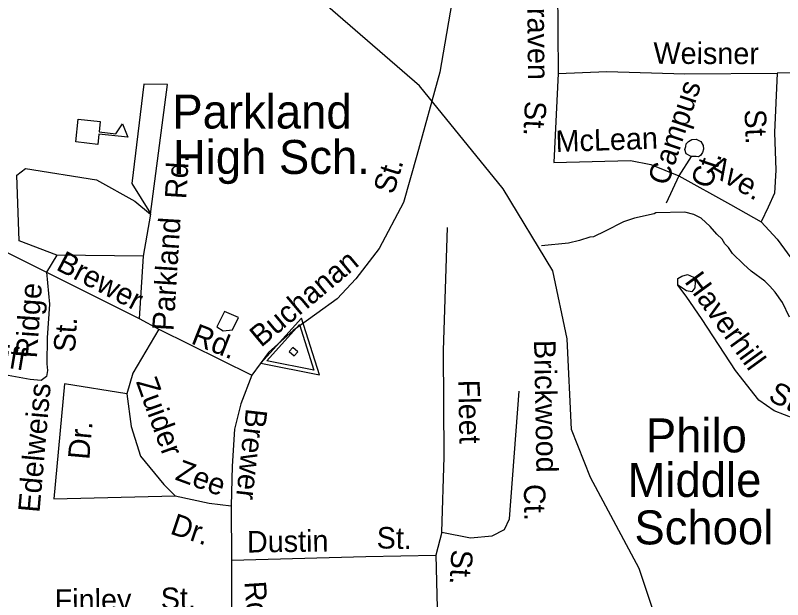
# Model space of a CAD drawing. Extents: x 1553981 to 1780076, y 812965 to 996873.
# Drawn here: x 1632965.2 to 1633388.9, y 846130.3 to 846452.8 of the extents above; entities that cross this region are included whole.
import ezdxf

# ---------------------------------------------------------------- set-up
doc = ezdxf.new("R2010")
doc.units = 0
for name, color, linetype in [('Exist Aviation Coast Guard Station CELL', 7, 'Continuous'), ('Exist Cultural Educational Facility High Label', 7, 'Continuous'), ('Exist Cultural Hospital CELL', 7, 'Continuous'), ('Exist Hydrographic Creek Single Shore', 7, 'Continuous'), ('Exist Hydrographic Misc Water Feature', 7, 'Continuous'), ('Exist Road Non-System Type 51 Label', 7, 'Continuous'), ('Map Preparation Border County Name Lower Right Label', 7, 'Continuous')]:
    doc.layers.add(name, color=color, linetype=linetype)

msp = doc.modelspace()

# ---------------------------------------------------------------- linework, layer by layer
at = {"layer": 'Exist Aviation Coast Guard Station CELL'}
msp.add_lwpolyline([(1632999.92, 846395.55), (1633012.09, 846394.19), (1633011.45, 846388.47), (1633020.77, 846387.43), (1633024.44, 846392.94), (1633027.28, 846385.49), (1633011.31, 846387.28), (1633010.67, 846381.56), (1632998.51, 846382.92)], close=True, dxfattribs=at)
at = {"layer": 'Exist Cultural Hospital CELL'}
for points in [[(1633100.83, 846260.77), (1633133.04, 846254.37), (1633123.15, 846285.66)], [(1633104.12, 846262.17), (1633122.11, 846282.23), (1633130.08, 846257.02)], [(1633116.44, 846267.19), (1633119.07, 846264.83), (1633121.1, 846267.09), (1633118.47, 846269.45)]]:
    msp.add_lwpolyline(points, close=True, dxfattribs=at)
at = {"layer": 'Exist Hydrographic Creek Single Shore'}
for points in [[(1633282.73, 846197.75), (1633272.33, 846224.22), (1633269.83, 846274.33), (1633261.95, 846311.82), (1633234.46, 846357.11), (1633188.32, 846413.85), (1633133.7, 846461.32)], [(1633329.83, 846086.82), (1633309.7, 846147.54), (1633282.73, 846197.75)]]:
    msp.add_lwpolyline(points, dxfattribs=at)
at = {"layer": 'Exist Hydrographic Misc Water Feature'}
for points in [[(1633392.69, 846286.18), (1633388.75, 846294.21), (1633384.8, 846299.98), (1633381.83, 846303.25), (1633379.1, 846306.02), (1633371.39, 846311.58), (1633367.18, 846315.36), (1633361.22, 846321.41), (1633359, 846324.67), (1633357.01, 846326.69), (1633355.53, 846329.2), (1633352.55, 846331.97), (1633348.84, 846336.25), (1633343.88, 846340.78), (1633339.89, 846342.81), (1633334.91, 846344.1), (1633318.91, 846343.73), (1633317.91, 846343.24), (1633307.06, 846340.84), (1633300.89, 846338.76), (1633290.86, 846333.6), (1633284.45, 846330.59)], [(1633284.45, 846330.59), (1633282.47, 846330.39), (1633276.69, 846328.47), (1633270.67, 846327.06), (1633255.72, 846325.6)], [(1633085.14, 846279.15), (1633088.4, 846286.01), (1633080.62, 846289.28), (1633076.38, 846280.8), (1633079.93, 846278.6), (1633085.14, 846279.15)]]:
    msp.add_lwpolyline(points, dxfattribs=at)
at = {"layer": 'Map Preparation Border County Name Lower Right Label'}
msp.add_line((1632988.18, 846320.35), (1632982.39, 846310.99), dxfattribs=at)
for points in [[(1633207.99, 846470.65), (1633199.66, 846421.34), (1633186.82, 846375.5), (1633179.53, 846349.46), (1633166, 846324.11), (1633153.23, 846307.41), (1633142.82, 846296.29), (1633131.71, 846288.31), (1633118.53, 846278.93), (1633105, 846266.78), (1633095.76, 846254.22)], [(1633264.45, 846468.02), (1633264.97, 846420.59)], [(1633264.97, 846420.59), (1633262.51, 846371.53)], [(1633264.97, 846420.59), (1633291.8, 846421.68), (1633334.8, 846420.43), (1633385.85, 846420.77)], [(1633385.85, 846420.77), (1633384.31, 846388.12), (1633385.08, 846367.29), (1633384.31, 846354.56), (1633380.84, 846346.85), (1633376.98, 846338.75)], [(1633464.37, 846420.65), (1633434.3, 846421.42), (1633385.85, 846420.77)], [(1633039.89, 846342.97), (1633049.25, 846414.51), (1633036.07, 846414.85), (1633029.48, 846359.99), (1633039.89, 846343.32)], [(1633338.33, 846374.92), (1633335.58, 846376.42), (1633334.85, 846378.69), (1633335.36, 846380.43), (1633335.64, 846381.92), (1633336.89, 846383.17), (1633338.66, 846384.16), (1633341.14, 846384.39), (1633343.65, 846383.11), (1633344.88, 846380.86), (1633345.11, 846378.86), (1633344.6, 846377.11), (1633343.56, 846375.36), (1633342.32, 846374.64), (1633341.08, 846374.89), (1633338.33, 846374.92)], [(1633338.33, 846374.92), (1633331.5, 846364.21)], [(1633262.51, 846371.53), (1633304.91, 846372.69), (1633316.09, 846370.38), (1633331.5, 846364.21)], [(1632988.18, 846320.35), (1632967.37, 846328.39), (1632965.98, 846364.5), (1632970.84, 846368.32), (1633010.04, 846362.07), (1633031.21, 846350.27), (1633039.89, 846342.97)], [(1633331.5, 846364.21), (1633324.57, 846349.16)], [(1633331.5, 846364.21), (1633360.03, 846348.39), (1633376.98, 846338.75)], [(1633039.89, 846342.97), (1633035.73, 846319.85)], [(1632930.29, 846336.92), (1632982.39, 846310.99)], [(1633200.63, 846167.55), (1633202.02, 846209.22), (1633201.67, 846267.9), (1633203.75, 846335.69)], [(1633376.98, 846338.75), (1633385.74, 846329.24), (1633395.37, 846316.12)], [(1633035.73, 846319.85), (1632988.18, 846320.35)], [(1633035.73, 846319.85), (1633033.65, 846285.47)], [(1632982.39, 846310.99), (1632984.03, 846293.44), (1632982.75, 846274.73), (1632982.51, 846260.48), (1632982.96, 846256.74), (1632982.42, 846253.5), (1632979.4, 846251.29), (1632973.41, 846251.88), (1632961.19, 846254.06), (1632947.98, 846256.25)], [(1632982.39, 846310.99), (1633033.65, 846285.47)], [(1633335.49, 846297.84), (1633330.96, 846303.81), (1633330.96, 846307.51), (1633333.22, 846308.74), (1633336.31, 846309.77), (1633339.6, 846308.33), (1633340.63, 846305.66), (1633340.42, 846302.37), (1633338.78, 846300.1), (1633335.69, 846300.72), (1633330.96, 846303.81)], [(1633425.06, 846229.64), (1633414.03, 846228.7), (1633395.53, 846230.14), (1633384.22, 846234.46), (1633375.79, 846240.43), (1633362.83, 846256.69), (1633344.33, 846284.88), (1633335.49, 846297.84)], [(1633033.65, 846285.47), (1633044.4, 846279.57)], [(1633044.4, 846279.57), (1633030.15, 846255.36), (1633026.68, 846243.9)], [(1633044.4, 846279.57), (1633095.76, 846254.22)], [(1633095.76, 846254.22), (1633089.73, 846238.3), (1633086.26, 846224.41), (1633084.87, 846203.93), (1633084.28, 846182.09)], [(1632992.33, 846249.46), (1632986.43, 846185.91)], [(1633026.68, 846243.9), (1632992.33, 846249.46)], [(1633026.68, 846243.9), (1633029.11, 846225.85), (1633034.31, 846209.53), (1633047.15, 846193.9), (1633053.39, 846187.65)], [(1633200.63, 846167.55), (1633216.59, 846164.42), (1633228.39, 846165.46), (1633235.33, 846168.94), (1633238.11, 846174.84), (1633243.31, 846245.33)], [(1632986.43, 846185.91), (1633053.39, 846187.65)], [(1633053.39, 846187.65), (1633072.13, 846183.48), (1633084.28, 846182.09)], [(1633084.28, 846182.09), (1633084.52, 846152.04)], [(1633200.63, 846167.55), (1633197.29, 846154.82)], [(1633084.52, 846152.04), (1633158.78, 846154.13), (1633197.29, 846154.82)], [(1633197.29, 846154.82), (1633198.38, 846111.08)], [(1633084.52, 846152.04), (1633084.52, 846122.53)]]:
    msp.add_lwpolyline(points, dxfattribs=at)

# ---------------------------------------------------------------- texts
at = {"layer": 'Exist Cultural Educational Facility High Label'}
for s, p in [('Parkland', (1633051.9, 846390.31)), ('High Sch.', (1633052.22, 846365.23)), ('Philo', (1633313.33, 846211.58)), ('Middle', (1633303.25, 846187.01)), ('School', (1633307, 846160.81))]:
    msp.add_text(s, height=18.75, dxfattribs=at).set_placement(p)
at = {"layer": 'Exist Road Non-System Type 51 Label'}
for s, rotation, p in [('Craven', 270.4986, (1633247.78, 846468.27)), ('Weisner', 359.755, (1633317.49, 846426.02)), ('Campus', 71.6518, (1633325.36, 846358.27)), ('St.', 267.4574, (1633246.58, 846405.74)), ('St.', 272.371, (1633367.74, 846400.73)), ('McLean', 2.0088, (1633263.66, 846377.27)), ('Rd.', 86.3837, (1633059.53, 846351.14)), ('Ct.', 71.6518, (1633349.11, 846356.53)), ('Ave.', 329.5835, (1633346.59, 846366.3)), ('St.', 72.984, (1633173.97, 846353.48)), ('Parkland', 86.3837, (1633052.52, 846278.38)), ('Brewer', 332.39, (1632987.13, 846312.67)), ('Buchanan', 39.9746, (1633100.87, 846269.2)), ('Haverhill', 306.0075, (1633334.28, 846305.79)), ('Ridge', 86.0852, (1632977.08, 846263.32)), ('St.', 86.0852, (1632998.08, 846266.56)), ('Rd.', 338.3989, (1633061.62, 846271.86)), ('Cliff', 350.5717, (1632942.95, 846261.21)), ('Brickwood', 271.087, (1633251.56, 846273.54)), ('Zuider', 289.9663, (1633031.69, 846250.62)), ('Edelweiss', 84.9729, (1632978.52, 846178.07)), ('Fleet', 271.1582, (1633209.7, 846251.58)), ('St.', 333.612, (1633380.3, 846240.58)), ('Brewer', 263.5336, (1633092.62, 846236.17)), ('Dr.', 84.9729, (1633006.02, 846207.31)), ('Zee', 339.7499, (1633052.88, 846196.73)), ('Ct.', 271.087, (1633245.91, 846194.03)), ('Dr.', 341.3919, (1633050.12, 846166.89)), ('St.', 358.6067, (1633164.58, 846158.65)), ('Dustin', 0.7864, (1633093.15, 846156.29)), ('St.', 267.081, (1633205.98, 846158.18)), ('Finley', 0.3765, (1632986.94, 846124.14)), ('St.', 0.5602, (1633045.52, 846125.06)), ('Rd.', 273.8503, (1633091.68, 846140.18))]:
    msp.add_text(s, height=11.875, rotation=rotation, dxfattribs=at).set_placement(p)

doc.saveas('drawing.dxf')
